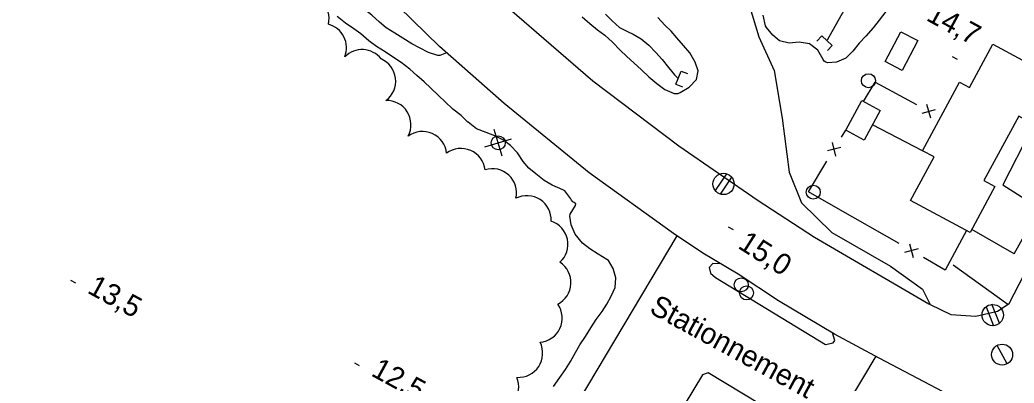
# Model space of a CAD drawing. Extents: x 219136 to 222520, y 5421589 to 5424530.
# Drawn here: x 220232.7 to 220374.8, y 5423523.8 to 5423575.6 of the extents above; entities that cross this region are included whole.
import ezdxf

# ---------------------------------------------------------------- set-up
doc = ezdxf.new("R2010")
doc.units = 0
for name, color, linetype in [('Level 19', 7, 'Continuous'), ('Level 2', 7, 'Continuous'), ('Level 21', 7, 'Continuous'), ('Level 22', 7, 'Continuous'), ('Level 26', 7, 'Continuous'), ('Level 3', 7, 'Continuous'), ('Level 31', 7, 'Continuous'), ('Level 36', 7, 'Continuous'), ('Level 37', 7, 'Continuous'), ('Level 4', 7, 'Continuous'), ('Level 44', 7, 'Continuous'), ('Level 52', 7, 'Continuous')]:
    doc.layers.add(name, color=color, linetype=linetype)

msp = doc.modelspace()

# ---------------------------------------------------------------- linework, layer by layer
at = {"layer": 'Level 19'}
for points in [[(220382.9, 5423557.02), (220377.2, 5423559.79), (220373.2, 5423552.09), (220378.48, 5423548.77)], [(220374.83, 5423542.2), (220368.78, 5423545.72)], [(220366.13, 5423540.64), (220373.95, 5423535.01), (220373.95, 5423535.01)]]:
    msp.add_lwpolyline(points, dxfattribs=at)
at = {"layer": 'Level 2'}
for points in [[(220293.72, 5423570.96), (220292.75, 5423570.57), (220292.46, 5423570.57), (220291.14, 5423570.99), (220289.86, 5423571.64), (220288.73, 5423572.24), (220287.48, 5423573.01), (220286.31, 5423573.75), (220285.1, 5423574.51), (220284.12, 5423575.31), (220283.02, 5423576.31), (220282, 5423577.13), (220280.96, 5423577.97), (220279.91, 5423578.92), (220278.95, 5423579.84), (220278.04, 5423580.81), (220277.12, 5423581.91), (220276.04, 5423583.01)], [(220296.77, 5423561.04), (220295.81, 5423562), (220294.62, 5423562.91), (220293.52, 5423563.93), (220292.59, 5423564.8), (220291.48, 5423565.87), (220290.52, 5423566.81), (220289.48, 5423567.72), (220288.46, 5423568.59), (220287.23, 5423569.56), (220286.14, 5423570.29), (220284.93, 5423571.09), (220283.7, 5423571.84), (220282.61, 5423572.67), (220281.47, 5423573.65), (220280.45, 5423574.39), (220279.28, 5423575.2), (220278.07, 5423576.15)], [(220313.1, 5423576.08), (220314.18, 5423575.12), (220315.3, 5423574.24), (220316.34, 5423573.44), (220317.42, 5423572.47), (220318.51, 5423571.33), (220319.5, 5423570.41), (220320.47, 5423569.51), (220321.59, 5423568.52), (220322.64, 5423567.5), (220323.77, 5423566.55), (220324.93, 5423565.68), (220326.25, 5423565.15), (220326.83, 5423565.14), (220327.09, 5423565.26), (220328.41, 5423566.03), (220329.44, 5423567.12), (220329.69, 5423568.37), (220329.26, 5423569.61), (220328.47, 5423570.93), (220327.58, 5423571.99), (220326.62, 5423573.07), (220325.82, 5423574.03), (220324.91, 5423574.9), (220323.9, 5423575.99)], [(220356.49, 5423576.82), (220355.55, 5423575.59), (220354.69, 5423574.51), (220353.65, 5423573.33), (220352.69, 5423572.3), (220351.77, 5423571.16), (220350.77, 5423570.2), (220349.43, 5423569.61), (220348.17, 5423569.5), (220347.9, 5423569.59), (220347.69, 5423569.76), (220347.52, 5423570), (220346.79, 5423571.31), (220345.61, 5423572.22), (220344.12, 5423572.46), (220342.67, 5423572.32), (220341.28, 5423572.64), (220340.37, 5423573.44), (220339.46, 5423574.54), (220339.3, 5423574.8), (220338.98, 5423576.3)], [(220315.94, 5423534), (220316.63, 5423535.05), (220317.22, 5423536.17), (220317.81, 5423537.39), (220317.92, 5423538.78), (220317.53, 5423540.12), (220316.86, 5423541.25), (220316.64, 5423541.41), (220315.36, 5423542.16), (220314.21, 5423542.96), (220313.14, 5423543.73), (220312.08, 5423545.05), (220311.5, 5423546.38), (220311.33, 5423547.62), (220311.4, 5423547.91), (220312.15, 5423549.11), (220312.18, 5423549.36), (220311.97, 5423549.54), (220311.76, 5423549.67), (220311.59, 5423549.87), (220311.46, 5423550.1), (220310.61, 5423551.21), (220310.35, 5423551.37), (220308.79, 5423552.01), (220307.67, 5423552.69), (220306.45, 5423553.63), (220305.49, 5423554.48), (220304.64, 5423555.41), (220303.84, 5423556.64), (220302.86, 5423557.72), (220301.83, 5423558.48), (220300.62, 5423559.06), (220299.36, 5423559.57), (220298.01, 5423560.1), (220296.79, 5423561.02), (220296.77, 5423561.04)], [(220309, 5423523.28), (220309.91, 5423524.55), (220310.7, 5423525.71), (220311.43, 5423526.84), (220312.12, 5423528.11), (220312.75, 5423529.23), (220313.55, 5423530.43), (220314.35, 5423531.65), (220315.11, 5423532.84), (220315.94, 5423534)]]:
    msp.add_lwpolyline(points, dxfattribs=at)
at = {"layer": 'Level 21'}
for points in [[(220368.33, 5423520.62), (220355.57, 5423527.31), (220349.18, 5423530.75), (220341.18, 5423535.53), (220335.39, 5423539.32), (220330.34, 5423542.3), (220326.15, 5423545.14), (220314.08, 5423553.8), (220301.96, 5423563.7), (220292.71, 5423571.85), (220283, 5423581.35), (220270.61, 5423593.91), (220257.53, 5423607.42), (220244.93, 5423621.4), (220229.8, 5423640.05), (220216.29, 5423658.26), (220203.07, 5423678.22)], [(220281.41, 5423597.94), (220292.96, 5423586.45), (220302.69, 5423577.24), (220314.63, 5423566.94), (220326.92, 5423557.64), (220338.23, 5423549.86), (220346.28, 5423544.62), (220362.63, 5423535.07), (220362.83, 5423534.97), (220365.77, 5423533.55), (220369.35, 5423533.31), (220372.46, 5423534.04), (220374.12, 5423535.12), (220377.75, 5423542.11)], [(220374.83, 5423542.2), (220378.48, 5423548.77)]]:
    msp.add_lwpolyline(points, dxfattribs=at)
at = {"layer": 'Level 22'}
msp.add_lwpolyline([(220336.91, 5423577.96), (220338.33, 5423573.23), (220340.53, 5423568.43), (220341.7, 5423561.6), (220342.69, 5423553.88), (220344.44, 5423549.51), (220348.76, 5423545.27), (220357.16, 5423540.47), (220361.74, 5423537.16), (220362.83, 5423534.97)], dxfattribs=at)
at = {"layer": 'Level 26'}
for p, q in [((220347.33, 5423573.36), (220346.66, 5423572.62)), ((220347.33, 5423573.36), (220348.82, 5423571.99)), ((220348.82, 5423571.99), (220348.15, 5423571.25)), ((220326.5, 5423566.46), (220327.23, 5423568.34)), ((220327.23, 5423568.34), (220328.16, 5423567.98)), ((220326.5, 5423566.46), (220327.43, 5423566.09))]:
    msp.add_line(p, q, dxfattribs=at)
at = {"layer": 'Level 3'}
for p, q in [((220365.99, 5423570.43), (220366.69, 5423570.05)), ((220333.96, 5423546.06), (220334.66, 5423545.68)), ((220239.98, 5423538.46), (220240.68, 5423538.08)), ((220280.54, 5423526.63), (220281.24, 5423526.25))]:
    msp.add_line(p, q, dxfattribs=at)
at = {"layer": 'Level 31'}
for points in [[(220356.41, 5423569.7), (220358.65, 5423573.95), (220361.06, 5423572.68), (220358.82, 5423568.43)], [(220361.75, 5423556.95), (220367.05, 5423566.75), (220368.46, 5423565.99), (220371.81, 5423572.19), (220380.29, 5423567.61), (220376.81, 5423561.17), (220375.49, 5423561.88), (220370.52, 5423552.7), (220372.09, 5423551.85), (220368.53, 5423545.27), (220360.03, 5423549.86), (220363.39, 5423556.06)], [(220350.77, 5423559.91), (220353.05, 5423564.12), (220355.69, 5423562.7), (220353.41, 5423558.48)]]:
    msp.add_lwpolyline(points, close=True, dxfattribs=at)
at = {"layer": 'Level 36'}
for p, q in [((220301.66, 5423556.16), (220300.53, 5423559.99)), ((220299.18, 5423557.51), (220303.01, 5423558.64)), ((220333.74, 5423553.66), (220332.11, 5423551.26)), ((220332.88, 5423550.76), (220334.51, 5423553.16)), ((220370.82, 5423534.65), (220371.9, 5423531.95)), ((220372.74, 5423532.31), (220371.66, 5423535.01)), ((220373.84, 5423526.49), (220372.42, 5423529.13))]:
    msp.add_line(p, q, dxfattribs=at)
for centre, radius in [((220354.01, 5423566.96), 1), ((220301.1, 5423558.08), 1), ((220333.3, 5423552.21), 1.52), ((220346.13, 5423551.03), 1), ((220335.83, 5423537.79), 1), ((220336.59, 5423536.64), 1), ((220371.78, 5423533.47), 1.52), ((220373.12, 5423527.82), 1.5)]:
    msp.add_circle(centre, radius, dxfattribs=at)
at = {"layer": 'Level 37'}
for p, q in [((220361.69, 5423562.3), (220363.62, 5423562.86)), ((220362.94, 5423561.62), (220362.37, 5423563.54)), ((220350.09, 5423557.4), (220348.15, 5423556.92)), ((220349.36, 5423556.19), (220348.88, 5423558.13)), ((220361.1, 5423542.95), (220359.16, 5423542.42)), ((220359.87, 5423543.65), (220360.39, 5423541.72))]:
    msp.add_line(p, q, dxfattribs=at)
for points in [[(220353.29, 5423563.99), (220354.97, 5423566.77), (220360.9, 5423563.54)], [(220350.15, 5423558.87), (220350.77, 5423559.91)], [(220361.75, 5423556.95), (220354.59, 5423560.66)], [(220349.71, 5423548.64), (220345.46, 5423551.07), (220348.09, 5423555.44)], [(220358.39, 5423543.68), (220349.71, 5423548.64)], [(220368.04, 5423545.54), (220364.99, 5423539.91), (220361.87, 5423541.69)]]:
    msp.add_lwpolyline(points, dxfattribs=at)
at = {"layer": 'Level 4'}
for points in [[(220348.18, 5423572.81), (220351.4, 5423578.59), (220357.93, 5423591.44), (220365.49, 5423606.22), (220372, 5423618.85), (220378.92, 5423631.7), (220385.3, 5423644.87)], [(220316.41, 5423576.46), (220317.38, 5423575.49), (220318.43, 5423574.54), (220319.65, 5423573.96), (220320.39, 5423573.62), (220321.53, 5423572.94), (220322.63, 5423572.02), (220323.64, 5423570.99), (220324.52, 5423570), (220325.42, 5423568.86), (220326.31, 5423567.78), (220326.76, 5423567.31)]]:
    msp.add_lwpolyline(points, dxfattribs=at)
at = {"layer": 'Level 44'}
for centre, start, end in [((220273.47, 5423575.85), 346.0821, 106.0821), ((220275.95, 5423571.67), 338.1288, 75.2267), ((220281.63, 5423567.94), 38.1288, 135.2267), ((220282.98, 5423566.9), 306.5821, 66.5821), ((220285.17, 5423560.66), 332.2284, 92.2284), ((220290.27, 5423556.24), 5.9885, 125.9885), ((220295.79, 5423553.82), 6.6775, 126.6775), ((220300.26, 5423550.92), 347.2308, 107.2308), ((220305.21, 5423547.07), 357.0619, 117.0619), ((220307.6, 5423543.59), 311.9679, 71.9679), ((220308.03, 5423538.11), 297.1102, 57.1102), ((220306.78, 5423533.03), 275.1272, 35.1272), ((220303.99, 5423528.03), 266.6264, 26.6264), ((220300.56, 5423523.31), 261.4453, 21.4453)]:
    msp.add_arc(centre, 3.46, start, end, dxfattribs=at)
at = {"layer": 'Level 52'}
for points in [[(220355.07, 5423527.58), (220351.11, 5423520.96), (220349.68, 5423521.82), (220346.04, 5423516.24), (220331.11, 5423525.23), (220330.3, 5423524.93), (220322.15, 5423511.44), (220317.87, 5423514.09), (220316.74, 5423512.55), (220310.18, 5423517.11), (220326.67, 5423544.78)], [(220332.87, 5423540.81), (220331.77, 5423540.84), (220331.24, 5423540.26), (220331.42, 5423539.44), (220332.15, 5423538.86), (220347.87, 5423529.29), (220348.99, 5423529.52), (220349.2, 5423529.84), (220348.87, 5423530.93)]]:
    msp.add_lwpolyline(points, dxfattribs=at)

# ---------------------------------------------------------------- texts
at = {"layer": 'Level 3'}
for s, rotation, p in [('14,7', 331.383, (220362.12, 5423575.66)), ('15,0', 327.5533, (220335.2, 5423543.14)), ('13,5', 331.383, (220242.22, 5423536.72)), ('12,5', 331.383, (220282.78, 5423524.89))]:
    msp.add_text(s, height=3, rotation=rotation, dxfattribs=at).set_placement(p)
at = {"layer": 'Level 52'}
msp.add_text('Stationnement', height=3, rotation=331.383, dxfattribs=at).set_placement((220322.54, 5423533.88))

doc.saveas('drawing.dxf')
